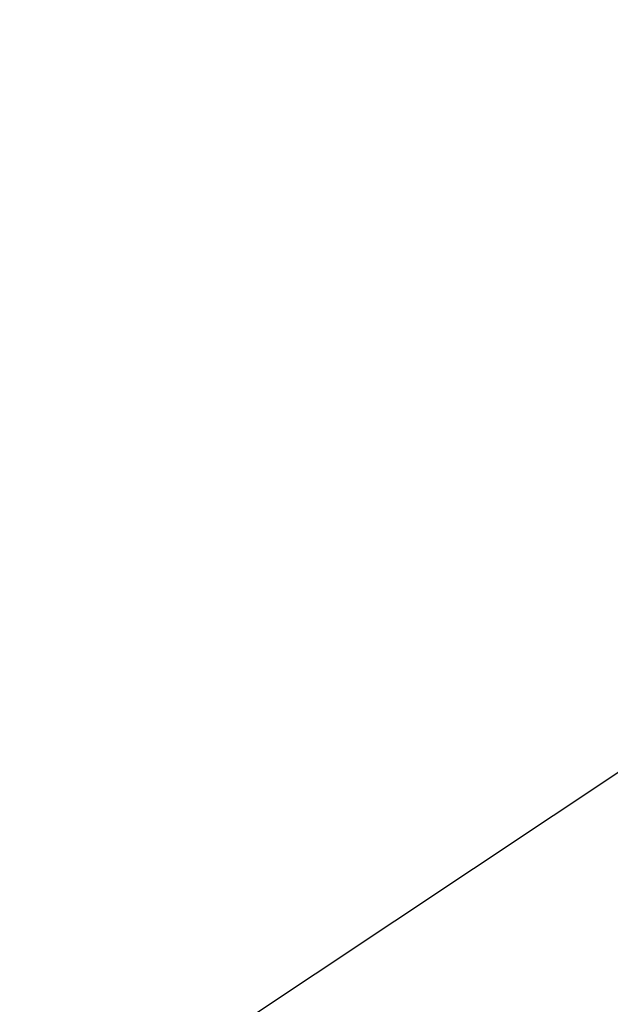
# Model space of a CAD drawing. Extents: x 10527 to 38813, y 13847 to 37526.
# Tile 320 of 656: x 35437.15505 to 35437.16446, y 36316.96243 to 36316.97812. Entities that reach past the tile are written whole.
import ezdxf

# ---------------------------------------------------------------- set-up
doc = ezdxf.new("R2010")
doc.units = 0
doc.header["$LTSCALE"] = 0.5
doc.header["$MEASUREMENT"] = 0
doc.linetypes.add('CONTI', pattern=[0])
doc.linetypes.add('Д_ТРОТ_ТРУБА', pattern=[3, 1.5, -1.5])
doc.layers.add('(025) Дорога', color=7, linetype='Continuous')
doc.layers.add('GORIZDEFAULT', color=32, linetype='CONTI')
doc.layers.add('.', color=7, linetype='Continuous', lineweight=15)

# ---------------------------------------------------------------- blocks, each defined once
blk = doc.blocks.new('gergrgrre')
at = {"layer": '(025) Дорога', "linetype": 'Д_ТРОТ_ТРУБА', "flags": 128}
blk.add_lwpolyline([(360044.195281, 4200796.011665), (360041.816441, 4200791.772535), (360042.358386, 4200788.304142), (360046.086689, 4200780.209978), (360059.012108, 4200755.886942), (360082.265896, 4200713.415003), (360119.837462, 4200651.910762), (360154.247768, 4200588.273479), (360168.951622, 4200565.337032), (360182.617822, 4200547.765948), (360213.043469, 4200512.043913), (360268.282938, 4200446.262167), (360308.926468, 4200401.534246), (360387.368572, 4200322.593366), (360428.116263, 4200283.497316), (360457.116097, 4200256.419789), (360464.885659, 4200245.443658), (360476.507188, 4200228.262836), (360489.060207, 4200214.49302), (360499.064873, 4200202.983669)], dxfattribs=at)
at = {"layer": 'GORIZDEFAULT', "color": 32}
blk.add_polyline3d([(360283.44, 4200428.400002, 539.5), (360284.96, 4200429.410004, 539.5), (360286.53, 4200430.489998, 539.5), (360288.12, 4200431.610001, 539.5), (360289.68, 4200432.75, 539.5), (360291.18, 4200433.910004, 539.5), (360292.62, 4200435.07, 539.5), (360293.99, 4200436.220001, 539.5), (360295.26, 4200437.349998, 539.5), (360296.45, 4200438.449997, 539.5), (360297.53, 4200439.5, 539.5), (360298.5, 4200440.5, 539.5), (360299.35, 4200441.43, 539.5), (360300.12, 4200442.330002, 539.5), (360300.83, 4200443.220001, 539.5), (360301.51, 4200444.139999, 539.5), (360302.2, 4200445.099998, 539.5), (360302.94, 4200446.160004, 539.5), (360303.74, 4200447.32, 539.5), (360304.64, 4200448.610001, 539.5)], dxfattribs=at)

msp = doc.modelspace()

# ---------------------------------------------------------------- hatches: boundary and pattern name
at = {"layer": '.', "ltscale": 0.149071}
h = msp.add_hatch(color=256, dxfattribs=at)
h.dxf.hatch_style = 1
h.set_gradient(color1=(255, 255, 255), tint=1)
h.paths.add_polyline_path([(35043.297113, 36082.013179), (36343.297113, 36082.013179), (36343.297113, 37217.013179), (35043.297113, 37217.013179)])
h.paths.add_polyline_path([(35058.297113, 37202.013179), (36328.297113, 37202.013179), (36328.297113, 36097.013179), (35058.297113, 36097.013179)], flags=16)

# ---------------------------------------------------------------- block references
at = {"linetype": 'Continuous'}
msp.add_blockref('gergrgrre', (-324846.943652, -4164111.877899), dxfattribs=at)

doc.saveas('drawing.dxf')
